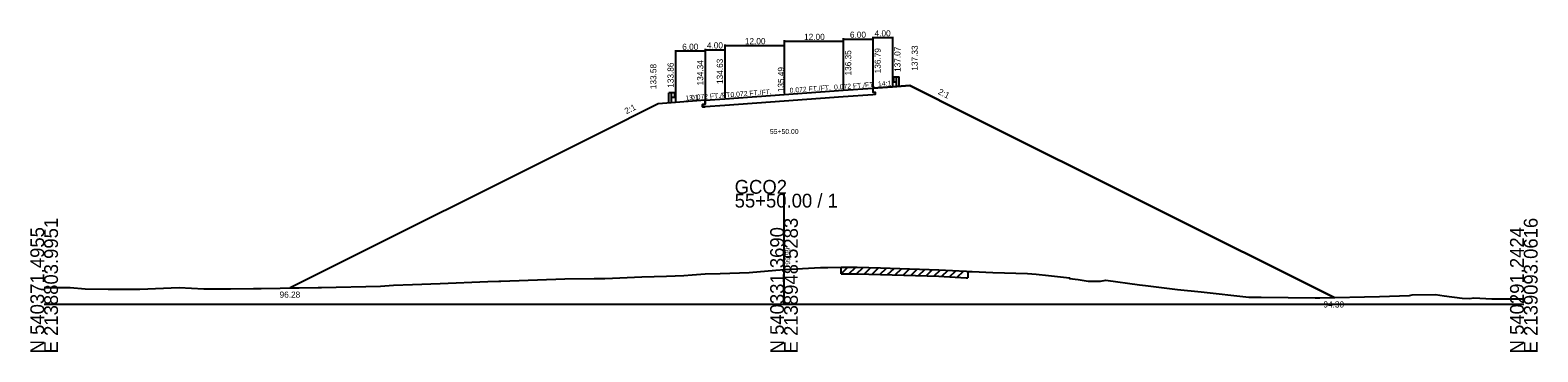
# Model space of a CAD drawing. Extents: x -14327 to 8886, y -10 to 39048.
# Drawn here: x 1997.2 to 2302.8, y 10990.3 to 11055.5 of the extents above; entities that cross this region are included whole.
import ezdxf

# ---------------------------------------------------------------- set-up
doc = ezdxf.new("R2010")
doc.units = 0
for name, color, linetype in [('Level 1', 7, 'Continuous'), ('Level 5', 7, 'Continuous'), ('Level 53', 7, 'Continuous'), ('Level 54', 7, 'Continuous'), ('Level 55', 7, 'Continuous'), ('Level 7', 7, 'Continuous'), ('RD_GPK_XS_Cell', 7, 'Continuous'), ('RD_XS_EwShp', 7, 'Continuous'), ('RD_XS_ExGround', 7, 'Continuous'), ('RD_XS_ExPaveRet', 7, 'Continuous'), ('RD_XS_Pave', 7, 'Continuous'), ('RD_XS_TX_Elev_EX', 7, 'Continuous'), ('RD_XS_TX_Elev_PR', 7, 'Continuous'), ('RD_XS_TX_Station', 7, 'Continuous')]:
    doc.layers.add(name, color=color, linetype=linetype)

msp = doc.modelspace()

# ---------------------------------------------------------------- linework, layer by layer
at = {"layer": 'Level 1'}
for p, q in [((2172.02, 11045.89), (2172.14, 11045.98)), ((2172.02, 11045.79), (2172.14, 11045.7)), ((2172.02, 11045.36), (2172.14, 11045.45)), ((2172.02, 11045.26), (2172.14, 11045.17)), ((2172.15, 11045.99), (2172.23, 11046)), ((2172.15, 11045.16), (2172.23, 11045.15)), ((2172.16, 11045.65), (2172.16, 11045.5)), ((2172.23, 11046.06), (2172.23, 11045.09)), ((2172.23, 11046.06), (2172.78, 11046.06)), ((2172.23, 11045.09), (2172.78, 11045.09)), ((2172.78, 11044.07), (2172.78, 11046.06)), ((2172.78, 11046.06), (2173.34, 11046.06)), ((2173.34, 11044.07), (2173.34, 11046.06)), ((2126.66, 11040.86), (2126.66, 11042.85)), ((2127.22, 11042.85), (2126.66, 11042.85)), ((2127.22, 11040.86), (2127.22, 11042.85)), ((2127.77, 11042.85), (2127.22, 11042.85)), ((2127.77, 11041.87), (2127.22, 11041.87)), ((2127.77, 11042.85), (2127.77, 11041.87)), ((2127.85, 11042.77), (2127.77, 11042.79)), ((2127.85, 11041.95), (2127.77, 11041.93)), ((2127.84, 11042.44), (2127.84, 11042.28)), ((2127.98, 11042.68), (2127.86, 11042.77)), ((2127.98, 11042.57), (2127.86, 11042.48)), ((2127.98, 11042.15), (2127.86, 11042.24)), ((2127.98, 11042.04), (2127.86, 11041.95))]:
    msp.add_line(p, q, dxfattribs=at)
for centre, radius, start, end in [((2172.07, 11045.84), 0.0651, 129.0336, 230.9663), ((2172.07, 11045.31), 0.0651, 129.0336, 230.9663), ((2172.09, 11045.5), 0.0651, 302.9895, 0), ((2172.15, 11045.96), 0.026, 90, 129.0505), ((2172.09, 11045.65), 0.0651, 0, 45), ((2172.15, 11045.19), 0.026, 230.9496, 270), ((2127.91, 11042.44), 0.0651, 135, 180), ((2127.91, 11042.28), 0.0651, 180, 237.0105), ((2127.85, 11042.75), 0.026, 50.9495, 90), ((2127.85, 11041.97), 0.026, 270, 309.0504), ((2127.93, 11042.62), 0.0651, 309.0337, 50.9664), ((2127.93, 11042.09), 0.0651, 309.0337, 50.9664)]:
    msp.add_arc(centre, radius, start, end, dxfattribs=at)
at = {"layer": 'Level 5'}
for p, q in [((2134, 11041.34), (2134, 11040.51)), ((2162, 11042.02), (2150, 11041.16)), ((2168, 11042.45), (2162, 11042.02)), ((2168, 11043.79), (2168, 11042.95)), ((2168, 11042.95), (2168.5, 11042.99)), ((2168.5, 11042.49), (2168, 11042.45)), ((2168.5, 11042.99), (2168.5, 11042.49)), ((2134, 11040.51), (2133.5, 11040.47)), ((2133.5, 11040.47), (2133.5, 11039.97)), ((2133.5, 11039.97), (2134, 11040.01)), ((2138, 11040.29), (2134, 11040.01)), ((2150, 11041.16), (2138, 11040.29))]:
    msp.add_line(p, q, dxfattribs=at)
at = {"layer": 'Level 54'}
for p, q in [((2150, 11053.5), (2150, 11042.69)), ((2162, 11053.94), (2162, 11043.55)), ((2162, 11053.74), (2168, 11053.74)), ((2162, 11053.5), (2162, 11043.55)), ((2168, 11054.22), (2168, 11043.99)), ((2168, 11054.02), (2172, 11054.02)), ((2168, 11053.94), (2168, 11043.99)), ((2172, 11054.22), (2172, 11044.27)), ((2128, 11051.49), (2128, 11041.06)), ((2134, 11051.29), (2128, 11051.29)), ((2134, 11051.78), (2134, 11041.54)), ((2134, 11051.58), (2138, 11051.58)), ((2134, 11051.49), (2134, 11041.54)), ((2138, 11052.64), (2138, 11041.83)), ((2138, 11052.44), (2150, 11052.44)), ((2138, 11051.78), (2138, 11041.83)), ((2150, 11053.3), (2162, 11053.3)), ((2150, 11052.64), (2150, 11042.69))]:
    msp.add_line(p, q, dxfattribs=at)
at = {"layer": 'Level 7'}
for p, q in [((2172, 11044.07), (2175.5, 11044.33)), ((2175.5, 11044.33), (2187.5, 11038.33)), ((2134, 11041.34), (2128, 11040.86)), ((2168, 11043.79), (2172, 11044.07)), ((2124.5, 11040.58), (2112.5, 11034.58)), ((2128, 11040.86), (2124.5, 11040.58)), ((2187.5, 11038.33), (2261.55, 11001.3)), ((2112.5, 11034.58), (2049.9, 11003.28))]:
    msp.add_line(p, q, dxfattribs=at)
at = {"layer": 'RD_GPK_XS_Cell'}
for p, q in [((2150, 11000), (2150, 11022.37)), ((2000, 11000), (2150, 11000)), ((2150, 11000), (2300, 11000))]:
    msp.add_line(p, q, dxfattribs=at)
at = {"layer": 'RD_XS_EwShp'}
msp.add_lwpolyline([(2150, 11041.16), (2138, 11040.29), (2134, 11040.01), (2133.5, 11039.97), (2133.5, 11040.47), (2134, 11040.51), (2134, 11041.34), (2128, 11040.86), (2124.5, 11040.58), (2112.5, 11034.58), (2049.9, 11003.28), (2055.52, 11003.37), (2056.22, 11003.38), (2068.19, 11003.64), (2070.84, 11003.81), (2074.65, 11003.94), (2080.3, 11004.18), (2089.96, 11004.57), (2092.17, 11004.65), (2092.56, 11004.66), (2105.58, 11005.12), (2111.5, 11005.15), (2113.7, 11005.15), (2115.24, 11005.22), (2121.2, 11005.5), (2126.16, 11005.68), (2129.67, 11005.82), (2131.36, 11005.91), (2134, 11006.12), (2137.03, 11006.2), (2142.94, 11006.38), (2148.36, 11006.85), (2150.14, 11007.01), (2151.31, 11007.07), (2157.4, 11007.42), (2158.86, 11007.41), (2161.6, 11007.45), (2163.27, 11007.45), (2164.84, 11007.46), (2169.55, 11007.32), (2181.39, 11006.94), (2186.95, 11006.64), (2187.26, 11006.63), (2188.12, 11006.61), (2192.36, 11006.41), (2199.4, 11006.17), (2201.1, 11006.08), (2203.64, 11005.82), (2207.88, 11005.33), (2207.89, 11005.19), (2209.66, 11005.01), (2211.64, 11004.66), (2214.2, 11004.67), (2215.24, 11004.84), (2222.06, 11003.93), (2223.32, 11003.78), (2229.81, 11002.96), (2234.55, 11002.46), (2244.26, 11001.43), (2246.75, 11001.41), (2257.71, 11001.24), (2258.65, 11001.23), (2261.55, 11001.3), (2187.5, 11038.33), (2175.5, 11044.33), (2172, 11044.07), (2168, 11043.79), (2168, 11042.95), (2168.5, 11042.99), (2168.5, 11042.49), (2168, 11042.45), (2162, 11042.02)], close=True, dxfattribs=at)
at = {"layer": 'RD_XS_ExGround'}
for p, q in [((2080.3, 11004.18), (2089.96, 11004.57)), ((2089.96, 11004.57), (2092.17, 11004.65)), ((2092.17, 11004.65), (2092.56, 11004.66)), ((2092.56, 11004.66), (2105.58, 11005.12)), ((2105.58, 11005.12), (2111.5, 11005.15)), ((2111.5, 11005.15), (2113.7, 11005.15)), ((2113.7, 11005.15), (2115.24, 11005.22)), ((2115.24, 11005.22), (2121.2, 11005.5)), ((2121.2, 11005.5), (2126.16, 11005.68)), ((2126.16, 11005.68), (2129.67, 11005.82)), ((2129.67, 11005.82), (2131.36, 11005.91)), ((2131.36, 11005.91), (2134, 11006.12)), ((2134, 11006.12), (2137.03, 11006.2)), ((2137.03, 11006.2), (2142.94, 11006.38)), ((2142.94, 11006.38), (2148.36, 11006.85)), ((2148.36, 11006.85), (2150.14, 11007.01)), ((2150.14, 11007.01), (2151.31, 11007.07)), ((2151.31, 11007.07), (2157.4, 11007.42)), ((2157.4, 11007.42), (2158.86, 11007.41)), ((2158.86, 11007.41), (2161.6, 11007.45)), ((2161.6, 11007.45), (2163.27, 11007.45)), ((2163.27, 11007.45), (2164.84, 11007.46)), ((2164.84, 11007.46), (2169.55, 11007.32)), ((2169.55, 11007.32), (2181.39, 11006.94)), ((2181.39, 11006.94), (2186.95, 11006.64)), ((2186.95, 11006.64), (2187.26, 11006.63)), ((2187.26, 11006.63), (2188.12, 11006.61)), ((2188.12, 11006.61), (2192.36, 11006.41)), ((2192.36, 11006.41), (2199.4, 11006.17)), ((2199.4, 11006.17), (2201.1, 11006.08)), ((2201.1, 11006.08), (2203.64, 11005.82)), ((2203.64, 11005.82), (2207.88, 11005.33)), ((2207.88, 11005.33), (2207.89, 11005.19)), ((2207.89, 11005.19), (2209.66, 11005.01)), ((2209.66, 11005.01), (2211.64, 11004.66)), ((2211.64, 11004.66), (2214.2, 11004.67)), ((2214.2, 11004.67), (2215.24, 11004.84)), ((2215.24, 11004.84), (2222.06, 11003.93)), ((2000, 11003.35), (2000.94, 11003.35)), ((2000.94, 11003.35), (2005.25, 11003.34)), ((2005.25, 11003.34), (2008.32, 11003.11)), ((2008.32, 11003.11), (2012.95, 11003.04)), ((2012.95, 11003.04), (2019.37, 11002.99)), ((2019.37, 11002.99), (2027.38, 11003.38)), ((2027.38, 11003.38), (2032.35, 11003.06)), ((2032.35, 11003.06), (2037.8, 11003.11)), ((2037.8, 11003.11), (2042.45, 11003.12)), ((2042.45, 11003.12), (2043.99, 11003.17)), ((2043.99, 11003.17), (2055.52, 11003.37)), ((2055.52, 11003.37), (2056.22, 11003.38)), ((2056.22, 11003.38), (2068.19, 11003.64)), ((2068.19, 11003.64), (2070.84, 11003.81)), ((2070.84, 11003.81), (2074.65, 11003.94)), ((2074.65, 11003.94), (2080.3, 11004.18)), ((2222.06, 11003.93), (2223.32, 11003.78)), ((2223.32, 11003.78), (2229.81, 11002.96)), ((2229.81, 11002.96), (2234.55, 11002.46)), ((2234.55, 11002.46), (2244.26, 11001.43)), ((2258.65, 11001.23), (2270.76, 11001.53)), ((2270.76, 11001.53), (2276.8, 11001.71)), ((2276.8, 11001.71), (2277.35, 11001.85)), ((2277.35, 11001.85), (2282.11, 11001.92)), ((2282.11, 11001.92), (2283.84, 11001.68)), ((2283.84, 11001.68), (2287.52, 11001.21)), ((2244.26, 11001.43), (2246.75, 11001.41)), ((2246.75, 11001.41), (2257.71, 11001.24)), ((2257.71, 11001.24), (2258.65, 11001.23)), ((2287.52, 11001.21), (2289, 11001.14)), ((2289, 11001.14), (2289.86, 11001.26)), ((2289.86, 11001.26), (2293.5, 11001.07)), ((2293.5, 11001.07), (2300, 11001.06))]:
    msp.add_line(p, q, dxfattribs=at)
at = {"layer": 'RD_XS_ExPaveRet'}
for p, q in [((2161.6, 11006.15), (2162.96, 11007.45)), ((2161.6, 11006.15), (2161.6, 11007.45)), ((2161.6, 11006.15), (2163.27, 11006.15)), ((2163.17, 11006.15), (2164.53, 11007.45)), ((2163.27, 11006.15), (2164.84, 11006.16)), ((2164.73, 11006.15), (2166.06, 11007.42)), ((2164.84, 11006.16), (2169.55, 11006.02)), ((2166.3, 11006.11), (2167.62, 11007.38)), ((2167.87, 11006.07), (2169.18, 11007.33)), ((2169.43, 11006.02), (2170.75, 11007.28)), ((2169.55, 11006.02), (2181.39, 11005.64)), ((2171, 11005.97), (2172.31, 11007.23)), ((2172.57, 11005.92), (2173.88, 11007.18)), ((2174.13, 11005.87), (2175.44, 11007.13)), ((2175.7, 11005.82), (2177.01, 11007.08)), ((2177.26, 11005.77), (2178.58, 11007.03)), ((2178.83, 11005.72), (2180.14, 11006.98)), ((2180.4, 11005.67), (2181.7, 11006.92)), ((2181.39, 11005.64), (2186.95, 11005.34)), ((2181.96, 11005.6), (2183.25, 11006.84)), ((2183.53, 11005.52), (2184.81, 11006.75)), ((2185.09, 11005.44), (2186.38, 11006.67)), ((2186.95, 11005.34), (2187.26, 11005.33)), ((2187.26, 11006.63), (2187.26, 11005.33))]:
    msp.add_line(p, q, dxfattribs=at)
at = {"layer": 'RD_XS_Pave'}
for p, q in [((2134, 11041.34), (2138, 11041.63)), ((2138, 11041.63), (2150, 11042.49)), ((2150, 11042.49), (2162, 11043.35)), ((2162, 11043.35), (2168, 11043.79))]:
    msp.add_line(p, q, dxfattribs=at)

# ---------------------------------------------------------------- texts
at = {"layer": 'Level 53'}
for s, rotation, p in [('136.35', 90, (2163.63, 11046.35)), ('136.79', 90, (2169.62, 11046.79)), ('137.07', 90, (2173.62, 11047.07)), ('137.33', 90, (2177.12, 11047.33)), ('133.58', 90, (2124.13, 11043.58)), ('133.86', 90, (2127.63, 11043.86)), ('134.34', 90, (2133.63, 11044.34)), ('134.63', 90, (2137.62, 11044.63)), ('2:1', 333.4349, (2181.11, 11042.64)), ('2:1', 26.5651, (2118.05, 11038.47))]:
    msp.add_text(s, height=1.25, rotation=rotation, dxfattribs=at).set_placement(p)
for s, p in [('96.28', (2047.73, 11001.28)), ('94.30', (2259.37, 10999.3))]:
    msp.add_text(s, height=1.25, dxfattribs=at).set_placement(p)
at = {"layer": 'Level 54'}
for s, p in [('12.00', (2142.07, 11052.69)), ('12.00', (2154.07, 11053.55)), ('6.00', (2163.37, 11053.99)), ('4.00', (2168.37, 11054.27)), ('6.00', (2129.37, 11051.54)), ('4.00', (2134.37, 11051.83))]:
    msp.add_text(s, height=1.25, dxfattribs=at).set_placement(p)
at = {"layer": 'Level 55'}
for s, rotation, p in [('0.072 FT./FT.', 4.1182, (2151.18, 11042.83)), ('0.072 FT./FT.', 4.1182, (2160.18, 11043.47)), ('14:1', 4.1182, (2169.08, 11044.11)), ('13:1', 4.5739, (2130.03, 11041.27)), ('0.072 FT./FT.', 4.1182, (2131.18, 11041.39)), ('0.072 FT./FT.', 4.1182, (2139.18, 11041.96))]:
    msp.add_text(s, height=1, rotation=rotation, dxfattribs=at).set_placement(p)
at = {"layer": 'RD_GPK_XS_Cell'}
for s, p in [('GCO2', (2140, 11022.37)), ('55+50.00 / 1', (2140, 11019.57))]:
    msp.add_text(s, height=2.8, dxfattribs=at).set_placement(p)
for s, p in [('E 2138803.9951', (2002.8, 10990)), ('E 2138948.5283', (2152.8, 10990)), ('E 2139093.0616', (2302.8, 10990)), ('N 540371.4955', (2000, 10990)), ('N 540331.3690', (2150, 10990)), ('N 540291.2424', (2300, 10990))]:
    msp.add_text(s, height=2.8, rotation=90, dxfattribs=at).set_placement(p)
at = {"layer": 'RD_XS_TX_Elev_EX'}
msp.add_text('99.99', height=1, rotation=90, dxfattribs=at).set_placement((2151.25, 11007.99))
at = {"layer": 'RD_XS_TX_Elev_PR'}
msp.add_text(' 135.49', height=1.25, rotation=90, dxfattribs=at).set_placement((2150, 11042.49))
at = {"layer": 'RD_XS_TX_Station'}
msp.add_text('55+50.00', height=1, dxfattribs=at).set_placement((2147.15, 11034.49))

doc.saveas('drawing.dxf')
